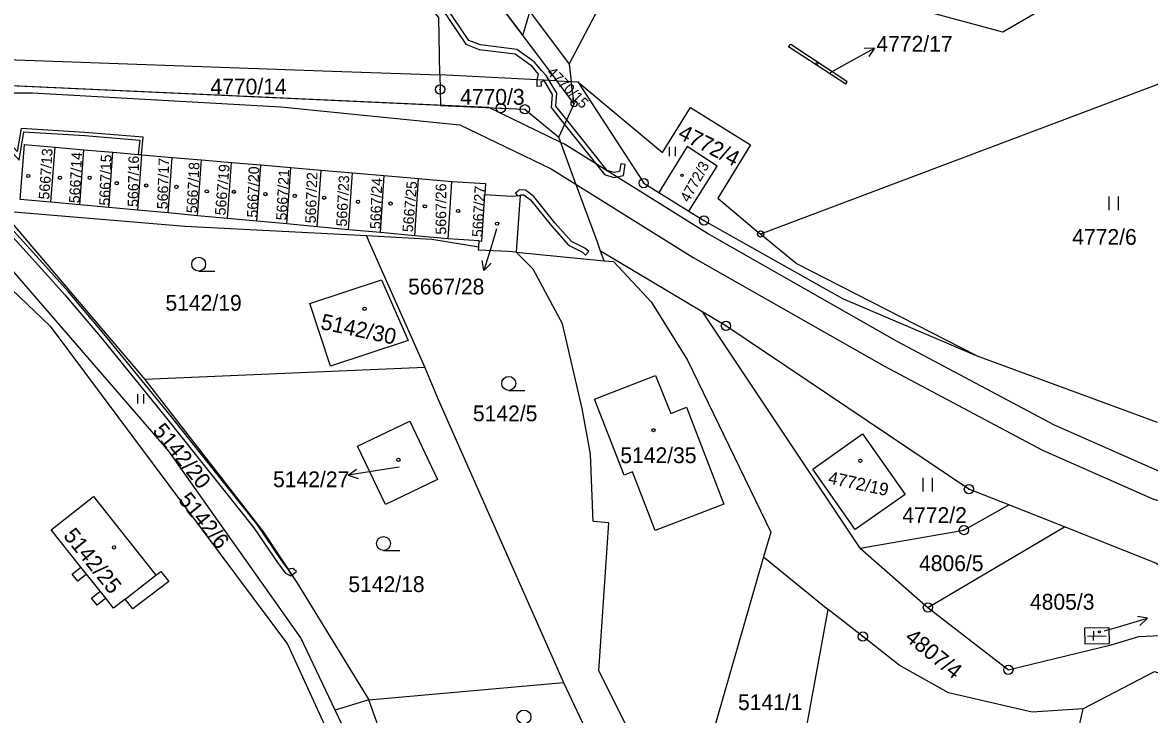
# Model space of a CAD drawing. Extents: x -644096 to -634268, y -1141430 to -1133463.
# Drawn here: x -638236.1 to -638114.6, y -1138459.7 to -1138385.1 of the extents above; entities that cross this region are included whole.
import ezdxf

# ---------------------------------------------------------------- set-up
doc = ezdxf.new("R2010")
doc.units = 0
for name, color, linetype in [('_CIVIL_CONSTRUCTION', 7, 'Continuous'), ('B_Hranice _3D', 7, 'Continuous'), ('M_Svah_Nasyp', 7, 'Continuous'), ('M_Svah_Zarez', 7, 'Continuous'), ('spodek_zarez', 7, 'Continuous'), ('svrsek_osa_sjezdy', 7, 'Continuous'), ('svrsek_osa_terminal_VRT', 7, 'Continuous'), ('svrsek_osa_VRT', 7, 'Continuous'), ('svrsek_popisy_VRT', 7, 'Continuous'), ('terminal_VRT', 7, 'Continuous')]:
    doc.layers.add(name, color=color, linetype=linetype)

msp = doc.modelspace()

# ---------------------------------------------------------------- linework, layer by layer
at = {"layer": '_CIVIL_CONSTRUCTION'}
for centre, radius in [((-638191.11, -1138392.36), 0.5), ((-638191.11, -1138392.36), 0.0303), ((-638184.57, -1138394.37), 0.5), ((-638181.97, -1138394.49), 0.5), ((-638176.66, -1138393.89), 0.335), ((-638176.66, -1138393.89), 0.0203), ((-638184.57, -1138394.37), 0.0303), ((-638181.97, -1138394.49), 0.0303), ((-638169.16, -1138402.44), 0.5), ((-638169.16, -1138402.44), 0.0303), ((-638162.66, -1138406.46), 0.5), ((-638162.66, -1138406.46), 0.0303), ((-638156.55, -1138407.93), 0.335), ((-638156.55, -1138407.93), 0.0203), ((-638160.29, -1138417.82), 0.5), ((-638160.29, -1138417.82), 0.0303), ((-638134.09, -1138435.42), 0.5), ((-638134.09, -1138435.42), 0.0303), ((-638134.63, -1138439.82), 0.5), ((-638134.63, -1138439.82), 0.0303), ((-638138.51, -1138448.16), 0.5), ((-638138.51, -1138448.16), 0.0303), ((-638145.53, -1138451.29), 0.5), ((-638145.53, -1138451.29), 0.0303), ((-638129.84, -1138454.87), 0.5), ((-638129.84, -1138454.87), 0.0303)]:
    msp.add_circle(centre, radius, dxfattribs=at)
at = {"layer": 'B_Hranice _3D'}
for points in [[(-638210.01, -1138334.99), (-638212.54, -1138337.34), (-638204.85, -1138346.61), (-638188.78, -1138369.18), (-638182.58, -1138377.28), (-638183.67, -1138380.98), (-638184.43, -1138383.58), (-638182.19, -1138386.55), (-638181.42, -1138383.99), (-638179.23, -1138376.71), (-638186.51, -1138367.21), (-638202.16, -1138344.09)], [(-638244, -1138391.68), (-638236.51, -1138399.96), (-638236, -1138396.93), (-638229.43, -1138397.33), (-638223.5, -1138397.82), (-638223.65, -1138399.32), (-638223.3, -1138399.36), (-638223.11, -1138397.49), (-638229.41, -1138396.98), (-638236.29, -1138396.56), (-638236.72, -1138399.05), (-638243.42, -1138391.7)], [(-638182.8, -1138403.37), (-638182.99, -1138403.53), (-638182.76, -1138403.81), (-638182.54, -1138403.79), (-638182.41, -1138403.7), (-638182.07, -1138403.72), (-638181.37, -1138404.26), (-638179.11, -1138407.05), (-638177.25, -1138409.13), (-638175.77, -1138409.88), (-638175.42, -1138410.2), (-638175.08, -1138409.82), (-638175.49, -1138409.46), (-638176.95, -1138408.73), (-638178.73, -1138406.73), (-638181.01, -1138403.9), (-638181.89, -1138403.22), (-638182.59, -1138403.18)], [(-638237.75, -1138406.88), (-638238.58, -1138405.55), (-638239.04, -1138405.75), (-638238.15, -1138407.18), (-638234.05, -1138411.73), (-638231.57, -1138414.47), (-638227.56, -1138419.21), (-638220.6, -1138427.75), (-638211.2, -1138439.57), (-638208.58, -1138443.44), (-638207.77, -1138444.45), (-638207.2, -1138444.76), (-638207.08, -1138444.67), (-638207.49, -1138444.04), (-638208.18, -1138443.14), (-638210.8, -1138439.27), (-638220.21, -1138427.43), (-638227.18, -1138418.89), (-638231.19, -1138414.15), (-638233.67, -1138411.39)], [(-638207.49, -1138444.04), (-638207.08, -1138444.67), (-638206.59, -1138444.3), (-638206.98, -1138443.97)]]:
    msp.add_lwpolyline(points, close=True, dxfattribs=at)
for points in [[(-638192.76, -1138380.9), (-638188.32, -1138387.48), (-638186.89, -1138388.04), (-638183.02, -1138388.53), (-638181.32, -1138389.74), (-638180.53, -1138390.69), (-638180.69, -1138391.3), (-638180.68, -1138391.99), (-638180.18, -1138391.97), (-638180.2, -1138391.52), (-638179.93, -1138391.39), (-638179.04, -1138392.88), (-638179.14, -1138394.31), (-638177.68, -1138396.14), (-638173.39, -1138401.52), (-638172.37, -1138401.82), (-638171.33, -1138401.62), (-638171.15, -1138400.42), (-638171.64, -1138400.35), (-638171.77, -1138401.2), (-638172.35, -1138401.3), (-638173.09, -1138401.08), (-638177.45, -1138395.62), (-638178.62, -1138394.15), (-638178.53, -1138392.76), (-638179.36, -1138391.37), (-638179.68, -1138390.84), (-638180.14, -1138390.36), (-638180.98, -1138389.37), (-638182.84, -1138388.05), (-638186.77, -1138387.56), (-638188, -1138387.08), (-638192.36, -1138380.6)], [(-638034.87, -1138419.98), (-638044.76, -1138428.09), (-638052.91, -1138432.66), (-638061.65, -1138436.28), (-638065.1, -1138432.18), (-638077.15, -1138435.53), (-638090.59, -1138436.71), (-638103.28, -1138436.23), (-638113.22, -1138433.66), (-638124.85, -1138428.51), (-638141.84, -1138419.52), (-638162.28, -1138407.86), (-638177.68, -1138398.25), (-638178.1, -1138398.05), (-638185.87, -1138394.31), (-638266.59, -1138390.65)], [(-638264.35, -1138392.72), (-638235.05, -1138392.72), (-638208.27, -1138394.23), (-638188.98, -1138396.15), (-638179.12, -1138400.89), (-638163.82, -1138410.44), (-638143.28, -1138422.14), (-638126.17, -1138431.21), (-638114.2, -1138436.5), (-638103.72, -1138439.21), (-638090.51, -1138439.71), (-638076.61, -1138438.49), (-638066.16, -1138435.58), (-638062.53, -1138439.9), (-638051.59, -1138435.36), (-638043.06, -1138430.57), (-638032.91, -1138422.24)]]:
    msp.add_lwpolyline(points, dxfattribs=at)
at = {"layer": 'M_Svah_Nasyp'}
for p, q in [((-638229.22, -1138444.58), (-638229.83, -1138443.82)), ((-638225.06, -1138447.25), (-638221.75, -1138444.69)), ((-638227.15, -1138447.17), (-638227.77, -1138446.39))]:
    msp.add_line(p, q, dxfattribs=at)
msp.add_lwpolyline([(-638174.45, -1138425.73), (-638167.88, -1138423.16), (-638166.23, -1138427.26), (-638164.54, -1138426.59), (-638160.53, -1138437.03), (-638167.92, -1138439.87), (-638170.38, -1138433.54), (-638171.27, -1138433.89), (-638174.45, -1138425.73)], dxfattribs=at)
at = {"layer": 'M_Svah_Zarez'}
for p, q in [((-638121.31, -1138451.22), (-638119.3, -1138451.25)), ((-638120.65, -1138451.73), (-638120.63, -1138450.72))]:
    msp.add_line(p, q, dxfattribs=at)
for centre, radius in [((-638150.49, -1138389.55), 0.117), ((-638235.51, -1138401.68), 0.175), ((-638165.03, -1138401.6), 0.117), ((-638232.1, -1138401.87), 0.175), ((-638228.89, -1138401.87), 0.175), ((-638225.97, -1138402.46), 0.175), ((-638222.8, -1138402.7), 0.175), ((-638219.54, -1138402.85), 0.175), ((-638216.27, -1138403.33), 0.175), ((-638213.35, -1138403.38), 0.175), ((-638209.94, -1138403.63), 0.175), ((-638206.78, -1138403.82), 0.175), ((-638203.61, -1138404.02), 0.175), ((-638199.96, -1138404.45), 0.175), ((-638196.45, -1138404.65), 0.175), ((-638192.75, -1138404.94), 0.175), ((-638189.17, -1138405.45), 0.175), ((-638184.96, -1138406.81), 0.175), ((-638199.25, -1138415.98), 0.175), ((-638168.1, -1138429.06), 0.175), ((-638195.6, -1138432.25), 0.175), ((-638145.8, -1138432.35), 0.175), ((-638226.27, -1138441.69), 0.175), ((-638120.03, -1138450.78), 0.117)]:
    msp.add_circle(centre, radius, dxfattribs=at)
at = {"layer": 'spodek_zarez'}
msp.add_circle((-638683.07, -1137056.85), 1378.08, dxfattribs=at)
at = {"layer": 'svrsek_osa_sjezdy'}
for p, q in [((-638166.39, -1138399.55), (-638166.39, -1138398.54)), ((-638165.72, -1138399.55), (-638165.72, -1138398.54)), ((-638118.96, -1138405.37), (-638118.96, -1138403.87)), ((-638117.96, -1138405.37), (-638117.96, -1138403.87)), ((-638217.14, -1138411.92), (-638215.39, -1138411.92)), ((-638223.71, -1138426.17), (-638223.71, -1138425.17)), ((-638223.04, -1138426.17), (-638223.04, -1138425.17)), ((-638183.71, -1138424.77), (-638181.96, -1138424.77)), ((-638139.01, -1138435.68), (-638139.01, -1138434.18)), ((-638138.01, -1138435.68), (-638138.01, -1138434.18)), ((-638197.22, -1138442.01), (-638195.47, -1138442.01))]:
    msp.add_line(p, q, dxfattribs=at)
for centre in [(-638217.14, -1138411.17), (-638183.71, -1138424.02), (-638197.22, -1138441.26), (-638182.07, -1138459.96)]:
    msp.add_circle(centre, 0.75, dxfattribs=at)
at = {"layer": 'svrsek_osa_terminal_VRT'}
msp.add_arc((-642050.26, -1145189.6), 8802.25, 41.413152, 75.317049, dxfattribs=at)
at = {"layer": 'svrsek_popisy_VRT'}
for p, q in [((-638146.88, -1138389.34), (-638144.26, -1138387.89)), ((-638144.26, -1138387.89), (-638145.37, -1138387.93)), ((-638144.26, -1138387.89), (-638144.89, -1138388.81)), ((-638149, -1138390.51), (-638146.88, -1138389.34)), ((-638185.03, -1138407.38), (-638185.51, -1138409)), ((-638185.51, -1138409), (-638186.39, -1138411.87)), ((-638186.39, -1138411.87), (-638186.57, -1138410.77)), ((-638186.39, -1138411.87), (-638185.62, -1138411.06)), ((-638195.54, -1138433.03), (-638198.06, -1138433.44)), ((-638201.02, -1138433.91), (-638200.11, -1138433.26)), ((-638198.06, -1138433.44), (-638201.02, -1138433.91)), ((-638201.02, -1138433.91), (-638199.96, -1138434.25)), ((-638119.49, -1138450.69), (-638117.71, -1138450.16)), ((-638117.71, -1138450.16), (-638114.83, -1138449.33)), ((-638114.83, -1138449.33), (-638115.93, -1138449.13)), ((-638114.83, -1138449.33), (-638115.65, -1138450.09))]:
    msp.add_line(p, q, dxfattribs=at)
at = {"layer": 'terminal_VRT'}
for p, q in [((-638177.21, -1138389.63), (-638176.97, -1138391.49)), ((-638178.52, -1138391.41), (-638191.14, -1138390.77)), ((-638176.66, -1138393.89), (-638178.52, -1138391.41)), ((-638178.52, -1138391.41), (-638176.97, -1138391.49)), ((-638176.66, -1138393.89), (-638176.97, -1138391.49)), ((-638176.97, -1138391.49), (-638176.27, -1138391.53)), ((-638176.27, -1138391.53), (-638169.16, -1138402.44)), ((-638178.3, -1138397.49), (-638176.66, -1138393.89)), ((-638233.09, -1138404.49), (-638232.63, -1138398.57)), ((-638232.63, -1138398.57), (-638229.51, -1138398.84)), ((-638229.97, -1138404.78), (-638229.51, -1138398.84)), ((-638229.51, -1138398.84), (-638226.38, -1138399.11)), ((-638226.82, -1138405.07), (-638226.38, -1138399.11)), ((-638226.38, -1138399.11), (-638223.27, -1138399.38)), ((-638223.69, -1138405.36), (-638223.27, -1138399.38)), ((-638223.27, -1138399.38), (-638220, -1138399.67)), ((-638220.42, -1138405.66), (-638220, -1138399.67)), ((-638220, -1138399.67), (-638216.84, -1138399.94)), ((-638217.26, -1138405.96), (-638216.84, -1138399.94)), ((-638216.84, -1138399.94), (-638213.61, -1138400.22)), ((-638214.03, -1138406.25), (-638213.61, -1138400.22)), ((-638213.61, -1138400.22), (-638210.45, -1138400.49)), ((-638210.86, -1138406.55), (-638210.45, -1138400.49)), ((-638210.45, -1138400.49), (-638207.22, -1138400.77)), ((-638207.62, -1138406.84), (-638207.22, -1138400.77)), ((-638207.22, -1138400.77), (-638203.94, -1138401.05)), ((-638204.35, -1138407.15), (-638203.94, -1138401.05)), ((-638203.94, -1138401.05), (-638200.57, -1138401.34)), ((-638200.97, -1138407.46), (-638200.57, -1138401.34)), ((-638200.57, -1138401.34), (-638197.15, -1138401.64)), ((-638197.55, -1138407.78), (-638197.15, -1138401.64)), ((-638197.15, -1138401.64), (-638193.43, -1138401.96)), ((-638193.82, -1138408.12), (-638193.43, -1138401.96)), ((-638193.43, -1138401.96), (-638189.85, -1138402.27)), ((-638190.24, -1138408.45), (-638189.85, -1138402.27)), ((-638169.16, -1138402.44), (-638167.53, -1138403.44)), ((-638182.47, -1138403.79), (-638182.91, -1138409.87)), ((-638167.53, -1138403.44), (-638164.28, -1138405.45)), ((-638229.97, -1138404.78), (-638233.09, -1138404.49)), ((-638226.82, -1138405.07), (-638229.97, -1138404.78)), ((-638223.69, -1138405.36), (-638226.82, -1138405.07)), ((-638238.37, -1138405.45), (-638222.93, -1138423.59)), ((-638220.42, -1138405.66), (-638223.69, -1138405.36)), ((-638217.26, -1138405.96), (-638220.42, -1138405.66)), ((-638214.03, -1138406.25), (-638217.26, -1138405.96)), ((-638210.86, -1138406.55), (-638214.03, -1138406.25)), ((-638164.28, -1138405.45), (-638162.66, -1138406.46)), ((-638207.62, -1138406.84), (-638210.86, -1138406.55)), ((-638204.35, -1138407.15), (-638207.62, -1138406.84)), ((-638200.97, -1138407.46), (-638204.35, -1138407.15)), ((-638197.55, -1138407.78), (-638200.97, -1138407.46)), ((-638191.99, -1138408.51), (-638199.05, -1138408.14)), ((-638193.82, -1138408.12), (-638197.55, -1138407.78)), ((-638190.24, -1138408.45), (-638193.82, -1138408.12)), ((-638186.95, -1138409.33), (-638191.99, -1138408.51)), ((-638186.91, -1138408.66), (-638190.24, -1138408.45)), ((-638186.95, -1138409.33), (-638186.91, -1138408.66)), ((-638186.96, -1138409.66), (-638186.95, -1138409.33)), ((-638182.91, -1138409.87), (-638173.42, -1138410.8)), ((-638173.42, -1138410.8), (-638173.8, -1138409.79)), ((-638162.8, -1138416.33), (-638173.8, -1138409.79)), ((-638145.81, -1138441.76), (-638162.8, -1138416.33)), ((-638133.3, -1138421), (-638113.8, -1138428.2)), ((-638192.75, -1138422.32), (-638222.93, -1138423.59)), ((-638123.78, -1138439.49), (-638129.79, -1138437.12)), ((-638138.51, -1138448.16), (-638123.78, -1138439.49)), ((-638156.23, -1138442.7), (-638162.13, -1138463.11)), ((-638156.23, -1138442.7), (-638149.28, -1138448.39)), ((-638145.81, -1138441.76), (-638138.51, -1138448.16)), ((-638115.79, -1138451.28), (-638106.25, -1138450.84)), ((-638198.79, -1138458.1), (-638177.81, -1138456.23)), ((-638177.81, -1138456.23), (-638168.18, -1138476.67)), ((-638198.79, -1138458.1), (-638202.42, -1138459.23)), ((-638192.04, -1138477.09), (-638198.79, -1138458.1)), ((-638121.82, -1138459.09), (-638125.81, -1138476.99))]:
    msp.add_line(p, q, dxfattribs=at)
for points in [[(-638191.14, -1138390.77), (-638191.25, -1138384.6), (-638229.59, -1138338.91), (-638247.9, -1138314.18), (-638260.36, -1138299.79)], [(-638222.29, -1138330.12), (-638200.07, -1138359.04), (-638183.2, -1138381.6), (-638177.21, -1138389.63)], [(-638124.64, -1138382.84), (-638130.42, -1138386.18), (-638138.71, -1138383.94), (-638144.19, -1138382.3), (-638143.81, -1138380.27), (-638148.2, -1138374.12), (-638152.11, -1138369.47), (-638156.27, -1138363.58), (-638147.85, -1138357.57), (-638137.13, -1138372.64), (-638137.53, -1138374.02), (-638128.28, -1138376.62), (-638124.64, -1138382.84)], [(-638196.42, -1138367.89), (-638186.83, -1138380.39), (-638178.52, -1138391.41)], [(-638177.21, -1138389.63), (-638173.99, -1138383.57), (-638178.62, -1138377.5)], [(-638305.41, -1138389.77), (-638303.63, -1138385.81), (-638299.76, -1138387.5), (-638253.92, -1138388.55), (-638202.76, -1138390.39), (-638191.14, -1138390.77)], [(-638091.73, -1138413.15), (-638102.88, -1138387.71), (-638156.55, -1138407.93)], [(-638153.31, -1138387.48), (-638147.24, -1138391.46), (-638147.38, -1138391.78), (-638153.54, -1138387.75), (-638153.31, -1138387.48)], [(-638191.08, -1138394.08), (-638266.59, -1138390.65), (-638305.41, -1138389.77)], [(-638191.14, -1138390.77), (-638191.11, -1138392.36), (-638191.08, -1138394.08)], [(-638176.27, -1138391.53), (-638167.12, -1138399.14), (-638164.13, -1138394.31), (-638157.63, -1138398.33), (-638161.18, -1138404.07), (-638156.55, -1138407.93)], [(-638191.08, -1138394.08), (-638184.57, -1138394.37), (-638181.97, -1138394.49), (-638178.3, -1138397.49)], [(-638173.8, -1138409.79), (-638174.15, -1138408.81), (-638176.57, -1138402.22), (-638178.3, -1138397.49)], [(-638233.09, -1138404.49), (-638236.38, -1138404.19), (-638235.91, -1138398.29), (-638232.63, -1138398.57)], [(-638164.28, -1138405.45), (-638161.22, -1138400.61), (-638164.46, -1138398.5), (-638167.53, -1138403.44)], [(-638189.85, -1138402.27), (-638186.23, -1138402.5), (-638186.3, -1138403.66)], [(-638186.91, -1138408.66), (-638186.62, -1138408.68), (-638186.3, -1138403.66)], [(-638186.3, -1138403.66), (-638183.41, -1138403.84), (-638182.47, -1138403.79)], [(-638245.6, -1138406.01), (-638233.16, -1138417.86), (-638207.57, -1138452.12), (-638199.56, -1138469.57), (-638198.71, -1138472.7)], [(-638202.42, -1138459.23), (-638206.13, -1138451.43), (-638209.93, -1138446.06), (-638217.15, -1138435.86), (-638220.37, -1138431.31), (-638242.46, -1138405.83)], [(-638199.05, -1138408.14), (-638218.59, -1138407.1), (-638238.37, -1138405.45)], [(-638162.66, -1138406.46), (-638147.71, -1138414.86), (-638133.3, -1138421)], [(-638199.05, -1138408.14), (-638198.78, -1138408.75), (-638192.75, -1138422.32)], [(-638133.3, -1138421), (-638152.72, -1138411.11), (-638156.55, -1138407.93)], [(-638182.91, -1138409.87), (-638183.78, -1138409.82), (-638186.96, -1138409.66)], [(-638165.05, -1138461.74), (-638170.22, -1138462.48), (-638174.01, -1138454.97), (-638172.93, -1138439.05), (-638174.61, -1138438.89), (-638174.91, -1138431.64), (-638175.81, -1138426.71), (-638177.91, -1138417.59), (-638181.09, -1138411.72), (-638182.91, -1138409.87)], [(-638173.42, -1138410.8), (-638172.41, -1138410.88), (-638168.35, -1138415.23), (-638164.44, -1138421.52), (-638155.46, -1138440.04), (-638156.23, -1138442.7)], [(-638197.43, -1138412.85), (-638194.54, -1138419.4), (-638202.92, -1138422.18), (-638205.15, -1138415.4), (-638197.43, -1138412.85)], [(-638129.79, -1138437.12), (-638134.09, -1138435.42), (-638160.29, -1138417.82), (-638162.8, -1138416.33)], [(-638192.75, -1138422.32), (-638191.31, -1138425.75), (-638177.81, -1138456.23)], [(-638222.93, -1138423.59), (-638210.14, -1138440.06), (-638206.54, -1138445.47), (-638198.79, -1138458.1)], [(-638200.01, -1138430.8), (-638194.39, -1138428.08), (-638191.38, -1138434.36), (-638196.98, -1138437.06), (-638200.01, -1138430.8)], [(-638146.37, -1138439.77), (-638150.92, -1138433.27), (-638145.55, -1138429.47), (-638140.98, -1138436), (-638146.37, -1138439.77)], [(-638224.24, -1138448.32), (-638225.06, -1138447.25), (-638226.31, -1138448.22), (-638227.15, -1138447.17), (-638228.09, -1138447.92), (-638228.71, -1138447.14), (-638227.77, -1138446.39), (-638229.22, -1138444.58), (-638230.16, -1138445.33), (-638230.77, -1138444.57), (-638229.83, -1138443.82), (-638233.04, -1138439.81), (-638228.49, -1138436.2), (-638221.75, -1138444.69), (-638221.22, -1138444.27), (-638220.36, -1138445.38), (-638224.24, -1138448.32)], [(-638145.81, -1138441.76), (-638134.63, -1138439.82), (-638129.79, -1138437.12)], [(-638106.11, -1138448.96), (-638113.93, -1138443.38), (-638123.78, -1138439.49)], [(-638125.81, -1138476.99), (-638145.98, -1138467.2), (-638152.06, -1138463.68), (-638149.28, -1138448.39)], [(-638121.82, -1138459.09), (-638127.27, -1138459.45), (-638136.29, -1138457.34), (-638141.6, -1138454.37), (-638145.53, -1138451.29), (-638149.28, -1138448.39)], [(-638138.51, -1138448.16), (-638129.84, -1138454.87), (-638128.54, -1138454.54), (-638118.75, -1138452.2), (-638115.79, -1138451.28)], [(-638118.98, -1138450.34), (-638121.63, -1138450.39), (-638121.58, -1138452.06), (-638118.95, -1138452.03), (-638118.98, -1138450.34)], [(-638121.82, -1138459.09), (-638114.1, -1138455.05), (-638095.62, -1138460.83)], [(-638197.47, -1138471.34), (-638199.95, -1138464.43), (-638202.42, -1138459.23)]]:
    msp.add_lwpolyline(points, dxfattribs=at)

# ---------------------------------------------------------------- texts
at = {"layer": 'svrsek_osa_VRT'}
for s, p in [('4772/17', (-638144.07, -1138388.28)), ('4770/14', (-638215.87, -1138392.89)), ('4770/3', (-638188.95, -1138394)), ('4772/6', (-638122.95, -1138409.09)), ('5667/28', (-638194.56, -1138414.44)), ('5142/19', (-638220.72, -1138416.19)), ('5142/5', (-638187.57, -1138428.1)), ('5142/35', (-638171.68, -1138432.61)), ('5142/27', (-638209.12, -1138435.2)), ('4772/2', (-638141.27, -1138439.06)), ('4806/5', (-638139.47, -1138444.24)), ('5142/18', (-638201, -1138446.5)), ('4805/3', (-638127.51, -1138448.4)), ('5141/1', (-638158.99, -1138459.21))]:
    msp.add_text(s, height=1.7, dxfattribs=at).set_placement(p)
for s, height, rotation, p in [('4770/15', 1.14, 315, (-638179.68, -1138390.6)), ('4772/4', 1.7, 333, (-638165.58, -1138397.55)), ('5667/13', 1.14, 86, (-638233.26, -1138404.24)), ('5667/14', 1.14, 87, (-638229.99, -1138404.63)), ('5667/15', 1.14, 88, (-638226.73, -1138404.88)), ('5667/16', 1.14, 89, (-638223.66, -1138405.01)), ('5667/17', 1.14, 88, (-638220.5, -1138405.27)), ('5667/18', 1.14, 87, (-638217.33, -1138405.71)), ('4772/3', 1.14, 61, (-638164.3, -1138404.59)), ('5667/19', 1.14, 85, (-638214.27, -1138405.95)), ('5667/20', 1.14, 88, (-638210.8, -1138406.17)), ('5667/21', 1.14, 87, (-638207.66, -1138406.48)), ('5667/22', 1.14, 88, (-638204.52, -1138406.79)), ('5667/23', 1.14, 87, (-638201.18, -1138407.14)), ('5667/24', 1.14, 88, (-638197.53, -1138407.41)), ('5667/25', 1.14, 85, (-638194.05, -1138407.77)), ('5667/26', 1.14, 90, (-638190.45, -1138407.99)), ('5667/27', 1.14, 87, (-638186.53, -1138408.28)), ('5142/30', 1.7, 348, (-638204.09, -1138418.15)), ('5142/20', 1.7, 309, (-638222.19, -1138429.16)), ('4772/19', 1.36, 348, (-638149.35, -1138434.8)), ('5142/6', 1.7, 309, (-638219.41, -1138436.62)), ('5142/25', 1.7, 309, (-638231.81, -1138440.46)), ('4807/4', 1.7, 321, (-638141.11, -1138451.6))]:
    msp.add_text(s, height=height, rotation=rotation, dxfattribs=at).set_placement(p)

doc.saveas('drawing.dxf')
